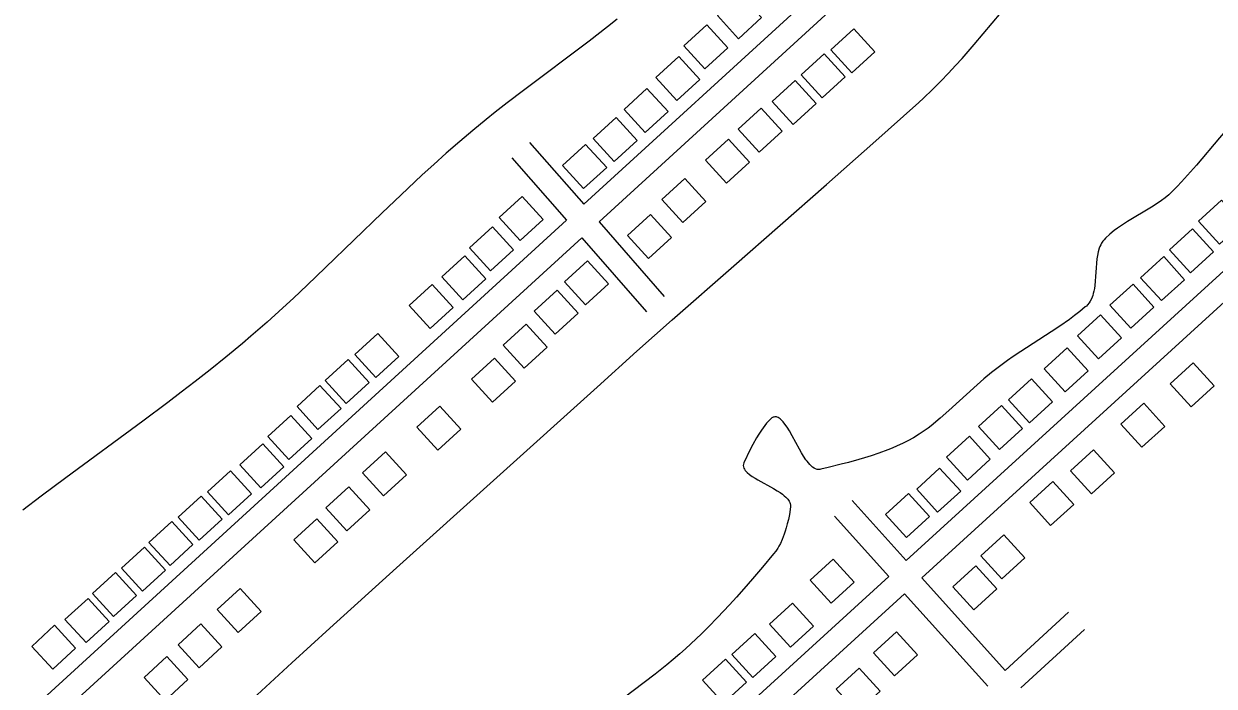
# Model space of a CAD drawing. Extents: x 3704301 to 3742427, y 506229 to 532009.
# Drawn here: x 3732635 to 3734164, y 522358 to 523208 of the extents above; entities that cross this region are included whole.
import ezdxf

# ---------------------------------------------------------------- set-up
doc = ezdxf.new("R2010")
doc.units = 0
for name, color, linetype in [('V-BLDG-OTLN', 7, 'Continuous'), ('V-ROAD-CNTR', 7, 'Continuous'), ('V-SITE-VEGE', 7, 'Continuous'), ('V-TOPO-SHOR', 7, 'Continuous')]:
    doc.layers.add(name, color=color, linetype=linetype)

msp = doc.modelspace()

# ---------------------------------------------------------------- linework, layer by layer
at = {"layer": 'V-BLDG-OTLN'}
for points in [[(3733552.8, 523189.4), (3733582.3, 523216.4), (3733555.3, 523246), (3733525.8, 523219)], [(3733509.6, 523150.8), (3733539.1, 523177.8), (3733512.2, 523207.3), (3733482.6, 523180.3)], [(3733701, 523202), (3733671.5, 523175), (3733698.5, 523145.4), (3733728, 523172.4)], [(3733473.4, 523110.2), (3733502.9, 523137.2), (3733475.9, 523166.7), (3733446.4, 523139.7)], [(3733662.9, 523170.1), (3733633.4, 523143.1), (3733660.4, 523113.5), (3733689.9, 523140.5)], [(3733625.4, 523135.7), (3733595.9, 523108.7), (3733622.8, 523079.2), (3733652.4, 523106.2)], [(3733432.7, 523069.1), (3733462.2, 523096.1), (3733435.2, 523125.6), (3733405.7, 523098.6)], [(3733581.7, 523100.2), (3733552.2, 523073.2), (3733579.2, 523043.7), (3733608.7, 523070.7)], [(3733393, 523031.8), (3733422.5, 523058.7), (3733395.6, 523088.3), (3733366, 523061.3)], [(3733540.1, 523060.4), (3733510.5, 523033.4), (3733537.5, 523003.8), (3733567, 523030.8)], [(3733353.8, 522996.9), (3733383.4, 523023.9), (3733356.4, 523053.4), (3733326.8, 523026.5)], [(3733483.8, 523009.7), (3733454.3, 522982.7), (3733481.3, 522953.2), (3733510.8, 522980.2)], [(3733272.4, 522930.1), (3733301.9, 522957.1), (3733274.9, 522986.6), (3733245.4, 522959.7)], [(3734170.6, 522925.4), (3734200.1, 522952.3), (3734173.2, 522981.9), (3734143.6, 522954.9)], [(3733439.5, 522963.6), (3733410, 522936.6), (3733437, 522907.1), (3733466.5, 522934.1)], [(3733234.2, 522891.4), (3733263.7, 522918.4), (3733236.7, 522947.9), (3733207.2, 522921)], [(3734133.5, 522888.6), (3734163, 522915.5), (3734136.1, 522945.1), (3734106.5, 522918.1)], [(3733198.5, 522854.2), (3733228, 522881.1), (3733201, 522910.7), (3733171.5, 522883.7)], [(3734096.4, 522853), (3734125.9, 522879.9), (3734099, 522909.5), (3734069.4, 522882.5)], [(3733358.9, 522904.3), (3733329.4, 522877.3), (3733356.4, 522847.8), (3733385.9, 522874.8)], [(3733156.8, 522817.2), (3733186.3, 522844.2), (3733159.3, 522873.7), (3733129.8, 522846.8)], [(3733319.7, 522866.5), (3733290.2, 522839.5), (3733317.1, 522810), (3733346.7, 522837)], [(3734057, 522817.7), (3734086.5, 522844.6), (3734059.6, 522874.2), (3734030, 522847.2)], [(3734015.4, 522778.2), (3734044.9, 522805.2), (3734018, 522834.7), (3733988.4, 522807.8)], [(3733280, 522822.7), (3733250.5, 522795.8), (3733277.5, 522766.2), (3733307, 522793.2)], [(3733086.8, 522754.2), (3733116.3, 522781.2), (3733089.3, 522810.7), (3733059.8, 522783.7)], [(3733972.5, 522736), (3734002.1, 522762.9), (3733975.1, 522792.5), (3733945.6, 522765.5)], [(3733048.8, 522720.9), (3733078.3, 522747.9), (3733051.3, 522777.4), (3733021.8, 522750.4)], [(3733239.1, 522779.3), (3733209.6, 522752.3), (3733236.6, 522722.8), (3733266.1, 522749.8)], [(3734136.9, 522773.2), (3734107.4, 522746.2), (3734134.3, 522716.7), (3734163.9, 522743.6)], [(3733012.5, 522687.4), (3733042.1, 522714.4), (3733015.1, 522743.9), (3732985.6, 522717)], [(3733926.5, 522696.1), (3733956, 522723.1), (3733929.1, 522752.6), (3733899.5, 522725.7)], [(3733169, 522717.4), (3733139.5, 522690.4), (3733166.5, 522660.9), (3733196, 522687.9)], [(3733888.2, 522661.7), (3733917.8, 522688.7), (3733890.8, 522718.2), (3733861.3, 522691.3)], [(3734073.4, 522721.2), (3734043.9, 522694.2), (3734070.8, 522664.7), (3734100.4, 522691.6)], [(3732975.1, 522649), (3733004.6, 522676), (3732977.6, 522705.5), (3732948.1, 522678.5)], [(3733846.8, 522622.6), (3733876.3, 522649.6), (3733849.4, 522679.2), (3733819.8, 522652.2)], [(3732939.1, 522612.6), (3732968.6, 522639.6), (3732941.7, 522669.1), (3732912.1, 522642.1)], [(3734008.9, 522661.5), (3733979.3, 522634.6), (3734006.3, 522605), (3734035.8, 522632)], [(3733099.4, 522658.9), (3733069.8, 522631.9), (3733096.8, 522602.4), (3733126.4, 522629.4)], [(3732897.5, 522577.8), (3732927, 522604.8), (3732900, 522634.3), (3732870.5, 522607.4)], [(3733808.6, 522581.3), (3733838.2, 522608.3), (3733811.2, 522637.8), (3733781.7, 522610.9)], [(3733956.4, 522620.6), (3733926.9, 522593.7), (3733953.8, 522564.1), (3733983.4, 522591.1)], [(3732859.7, 522545.5), (3732889.3, 522572.4), (3732862.3, 522602), (3732832.7, 522575)], [(3733052.2, 522614), (3733022.7, 522587), (3733049.7, 522557.5), (3733079.2, 522584.4)], [(3733768.6, 522548.9), (3733798.2, 522575.9), (3733771.2, 522605.4), (3733741.7, 522578.5)], [(3733011, 522572.9), (3732981.5, 522545.9), (3733008.5, 522516.4), (3733038, 522543.3)], [(3732822.4, 522512.8), (3732851.9, 522539.8), (3732824.9, 522569.3), (3732795.4, 522542.3)], [(3733893.7, 522552.3), (3733864.1, 522525.3), (3733891.1, 522495.8), (3733920.6, 522522.7)], [(3732787, 522480), (3732816.5, 522507), (3732789.5, 522536.5), (3732760, 522509.5)], [(3733672, 522464.4), (3733701.5, 522491.4), (3733674.6, 522520.9), (3733645, 522494)], [(3733857.8, 522512.3), (3733828.3, 522485.4), (3733855.2, 522455.8), (3733884.8, 522482.8)], [(3732749.8, 522447.3), (3732779.3, 522474.3), (3732752.3, 522503.8), (3732722.8, 522476.8)], [(3732912.4, 522483.3), (3732882.9, 522456.3), (3732909.9, 522426.8), (3732939.4, 522453.8)], [(3732714.5, 522414.2), (3732744.1, 522441.2), (3732717.1, 522470.7), (3732687.5, 522443.7)], [(3733619.4, 522408.2), (3733649, 522435.2), (3733622, 522464.7), (3733592.5, 522437.8)], [(3732671.7, 522379.6), (3732701.2, 522406.6), (3732674.2, 522436.1), (3732644.7, 522409.1)], [(3732862.2, 522438), (3732832.7, 522411), (3732859.7, 522381.5), (3732889.2, 522408.4)], [(3733571.2, 522369.2), (3733600.7, 522396.2), (3733573.8, 522425.8), (3733544.2, 522398.8)], [(3733755.7, 522427.7), (3733726.1, 522400.7), (3733753.1, 522371.2), (3733782.6, 522398.1)], [(3732818.5, 522396), (3732789, 522369), (3732816, 522339.5), (3732845.5, 522366.4)], [(3733533.6, 522336.1), (3733563.1, 522363.1), (3733536.2, 522392.6), (3733506.6, 522365.7)], [(3733707.9, 522381.1), (3733678.3, 522354.1), (3733705.3, 522324.6), (3733734.8, 522351.5)]]:
    msp.add_lwpolyline(points, close=True, dxfattribs=at)
at = {"layer": 'V-ROAD-CNTR'}
for p, q in [((3734402.6, 523935.3), (3733353.9, 522976.7)), ((3734426.5, 523916.5), (3733373.6, 522954.1))]:
    msp.add_line(p, q, dxfattribs=at)
for points in [[(3733768.2, 522519.2), (3734758.6, 523422.5)], [(3733788.3, 522496.9), (3734774.9, 523396.8)], [(3733284.2, 523056.3), (3733353.9, 522976.7)], [(3733261.6, 523036.6), (3733331.7, 522956.4)], [(3733331.7, 522956.4), (3732634.6, 522319.2)], [(3733373.6, 522954.1), (3733457.3, 522858.5)], [(3733351.5, 522933.8), (3732654.9, 522297.1)], [(3733351.5, 522933.8), (3733434.7, 522838.7)], [(3733698.6, 522596.4), (3733768.2, 522519.2)], [(3733676.3, 522576.3), (3733746.1, 522499)], [(3733049.2, 521863.3), (3733746.1, 522499)], [(3733788.3, 522496.9), (3733895.4, 522378.3)], [(3733069.4, 521841.1), (3733766.2, 522476.7)], [(3733766.2, 522476.7), (3733873.3, 522358)], [(3733895.4, 522378.2), (3733976.8, 522453)], [(3733915.5, 522356), (3733997.1, 522430.9)]]:
    msp.add_lwpolyline(points, dxfattribs=at)
at = {"layer": 'V-SITE-VEGE'}
for points in [[(3732359.1, 521814.9), (3732923.2, 522336.7), (3732978.8, 522387.8), (3733027.6, 522432.4), (3733113.2, 522510), (3733371, 522742.1), (3733422.3, 522788.1), (3733467.4, 522828.2), (3733546.7, 522897.9), (3733665.8, 523002.3), (3733725.2, 523054.7), (3733784.4, 523107.3), (3733790.5, 523112.9), (3733802.2, 523124), (3733812.9, 523134.8), (3733822.7, 523145), (3733831.7, 523154.8), (3733840, 523164.1), (3733855.4, 523181.8), (3733901.9, 523236.7)], [(3733397, 523214.5), (3733384.5, 523204.6), (3733360.7, 523186.3), (3733276.5, 523123), (3733255.7, 523107), (3733240.2, 523094.9), (3733228.6, 523085.7), (3733211.5, 523071.7), (3733194.6, 523057.4), (3733177.3, 523042.3), (3733161.4, 523028), (3733146.5, 523014.4), (3733119, 522988.6), (3733095.1, 522965.7), (3733022.2, 522895.4), (3732998.7, 522872.9), (3732980.9, 522856.3), (3732967.4, 522843.9), (3732947.1, 522825.5), (3732926.4, 522807.5), (3732915.6, 522798.2), (3732894.3, 522780.5), (3732874.1, 522764.3), (3732854.9, 522749.2), (3732836.9, 522735.3), (3732819.8, 522722.4), (3732787.6, 522698.4), (3732688.5, 522625.7), (3732656.8, 522602), (3732633.2, 522584.1)], [(3734344.1, 523211.9), (3734311.3, 523184.9), (3734278.3, 523158.1), (3734264.3, 523147), (3734232.8, 523122.4), (3734222.4, 523114), (3734214.5, 523107.4), (3734207.4, 523100.9), (3734200.9, 523094.6), (3734194.9, 523088.6), (3734189.4, 523082.8), (3734179.4, 523071.8), (3734170.7, 523061.9), (3734141.1, 523027), (3734133.6, 523018.4), (3734122.1, 523005.7), (3734116.3, 522999.5)], [(3734116.3, 522999.5), (3734110.3, 522993.5), (3734105.6, 522989.1), (3734100.9, 522985.2), (3734096.4, 522981.7), (3734092, 522978.5), (3734083.4, 522972.9), (3734052.6, 522954.5), (3734045, 522949.7), (3734039.6, 522945.9), (3734035.6, 522943), (3734029.8, 522938.3), (3734024.3, 522933.4), (3734022.4, 522931.3), (3734020.7, 522929.2), (3734019.3, 522927), (3734018.1, 522924.8), (3734017.1, 522922.5), (3734016.2, 522920.3), (3734014.8, 522915.7), (3734013.9, 522911.2), (3734013.2, 522906.9), (3734010.6, 522872.6), (3734010, 522868.5), (3734009.3, 522865.1), (3734008.6, 522862.1), (3734007.8, 522859.6), (3734006.2, 522855.4), (3734004.6, 522852.5), (3734003.3, 522850.4), (3734001, 522847.5), (3733999.7, 522846.1), (3733998.2, 522844.9), (3733991.2, 522839), (3733984.4, 522833.8), (3733977.9, 522829), (3733965.5, 522820.2), (3733954.4, 522812.9), (3733915.3, 522787.6), (3733905.6, 522781.1), (3733898.5, 522776.2), (3733888, 522768.6), (3733877.8, 522760.7), (3733868, 522752.5), (3733859.5, 522745.1), (3733823, 522711.9), (3733811.8, 522702), (3733800.3, 522692.4), (3733796.4, 522689.4), (3733792.6, 522686.6), (3733785, 522681.5), (3733777.5, 522677), (3733770.3, 522673.1), (3733763.3, 522669.6), (3733756.7, 522666.6), (3733750.4, 522663.8), (3733744.5, 522661.4), (3733733.2, 522657.2), (3733723.4, 522653.9), (3733714.7, 522651.1), (3733707.2, 522648.9), (3733694.3, 522645.3), (3733684.8, 522642.9), (3733667.9, 522638.8), (3733658.4, 522636.5), (3733657.2, 522636.3), (3733656.1, 522636.2), (3733653.9, 522636.4), (3733651.8, 522637.1), (3733649.8, 522638.1), (3733647.8, 522639.4), (3733646, 522641), (3733644.2, 522642.7), (3733642.5, 522644.6), (3733640.9, 522646.7), (3733639.3, 522648.8), (3733636.3, 522653.3), (3733633.5, 522657.8), (3733631, 522662.3), (3733621.6, 522679.6), (3733618.1, 522685.7), (3733615.1, 522690.7), (3733612.5, 522694.5), (3733610.2, 522697.5), (3733608.2, 522699.6), (3733606.5, 522701.2), (3733605, 522702.3), (3733603.6, 522703.1), (3733602.5, 522703.5), (3733601.4, 522703.8), (3733599.6, 522703.9), (3733598.3, 522703.6), (3733597.3, 522703.2), (3733595.7, 522702.4), (3733594.2, 522701.1), (3733591.4, 522698.3), (3733588.9, 522695.5), (3733586.6, 522692.6), (3733582.4, 522686.9), (3733578.9, 522681.5), (3733576, 522676.7)], [(3733576, 522676.7), (3733571.2, 522668.2), (3733567.9, 522661.8), (3733559.7, 522644.8), (3733559, 522643), (3733558.8, 522641.3), (3733559, 522639.6), (3733559.5, 522638), (3733560.3, 522636.5), (3733561.3, 522635), (3733562.5, 522633.6), (3733563.9, 522632.2), (3733567, 522629.7), (3733570.4, 522627.2), (3733574, 522624.9), (3733577.6, 522622.8), (3733597.7, 522611.7), (3733602.3, 522609), (3733606.1, 522606.5), (3733609.1, 522604.4), (3733611.6, 522602.5), (3733613.5, 522600.8), (3733615, 522599.3), (3733616.1, 522598), (3733617.8, 522595.6), (3733618.8, 522593.8), (3733619.3, 522592.5), (3733619.7, 522590.4), (3733619.6, 522588.3), (3733618.1, 522578.5), (3733616.9, 522572.2), (3733615.5, 522566.5), (3733614.2, 522561.4), (3733612.8, 522556.9), (3733611.5, 522553), (3733608.9, 522546.2), (3733606.6, 522541.3), (3733604.7, 522537.7), (3733603.1, 522535.2), (3733600.7, 522531.4), (3733597.9, 522527.9), (3733583.5, 522510.7), (3733570.9, 522495.9), (3733559.8, 522483.1), (3733550, 522472.1), (3733541.3, 522462.6), (3733526, 522446.2), (3733514.2, 522434.2), (3733505.3, 522425.3), (3733491.5, 522412.2), (3733484.5, 522405.8), (3733477.3, 522399.4), (3733468.9, 522392.1), (3733460.8, 522385.5), (3733445.5, 522373.3), (3733391.1, 522331.7)]]:
    msp.add_lwpolyline(points, dxfattribs=at)
at = {"layer": 'V-TOPO-SHOR'}
msp.add_spline([(3737061.9, 521122.8), (3736995.4, 521247.7), (3736890.1, 521350.4), (3736824.1, 521436.3), (3736744.9, 521530.7), (3736713.5, 521621.3), (3736620.4, 521693.4), (3736577.5, 521762.1), (3736516.2, 521805.2), (3736476.7, 521843.7), (3736454.7, 521873.8), (3736358.3, 521959.3), (3736313.6, 522087.2), (3736269.8, 522109.9), (3736239.2, 522131.2), (3736181.3, 522256.9), (3736127.4, 522411.5), (3736058, 522486.7), (3736041, 522512.6), (3736011.6, 522547.1), (3735989.8, 522572.9), (3735856.4, 522737.5), (3735724.7, 522913.6), (3735651.3, 523020.5), (3735609.1, 523080), (3735475.2, 523242.2), (3735265.5, 523480.8), (3735097.7, 523690.4), (3735014.3, 523784.7), (3734978.8, 523849.3), (3734696.5, 524271.2), (3734618.2, 524393.6), (3734546.6, 524491.3), (3734390.1, 524697.3), (3734317.8, 524813.7), (3734267.5, 524912.3), (3734217.2, 525021.9), (3734176.1, 525099.1), (3734087.5, 525223.5), (3734024.7, 525297.5), (3733998.1, 525335), (3733917.3, 525472.6), (3733856.8, 525565.6), (3733842.2, 525590), (3733768.4, 525701.2), (3733769.7, 525722.5), (3733820.6, 525704.7), (3733908, 525573.3), (3733960.5, 525510.9), (3734000, 525454.5), (3734114.1, 525283.8), (3734172.7, 525188.6), (3734249.5, 525083.6), (3734332.8, 524933.4), (3734363.9, 524877.5), (3734425.5, 524800.2), (3734514.2, 524659.4), (3734585.1, 524530.3), (3734633.6, 524459.9), (3734657.8, 524428.9), (3734699.5, 524370.2), (3734717.1, 524341.6), (3734747.9, 524272.9), (3734878.1, 524052.1), (3734995.5, 523901.5), (3735112.4, 523759), (3735227.4, 523626.3), (3735320.4, 523528.1), (3735398.1, 523436), (3735425.3, 523406.2), (3735615.8, 523142), (3735677.5, 523060.4), (3735783.2, 522918.7), (3735998.7, 522665.6), (3736196.4, 522442.7), (3736241.1, 522334.9), (3736276.6, 522266), (3736324.8, 522223.2), (3736355.4, 522201.9), (3736374.6, 522180.3), (3736443.1, 522112), (3736487.8, 522015.6), (3736606.7, 521845.3), (3736746.7, 521743), (3736867.6, 521558.3), (3736931.7, 521498.3), (3736980, 521442.5)], degree=3, dxfattribs=at)

doc.saveas('drawing.dxf')
